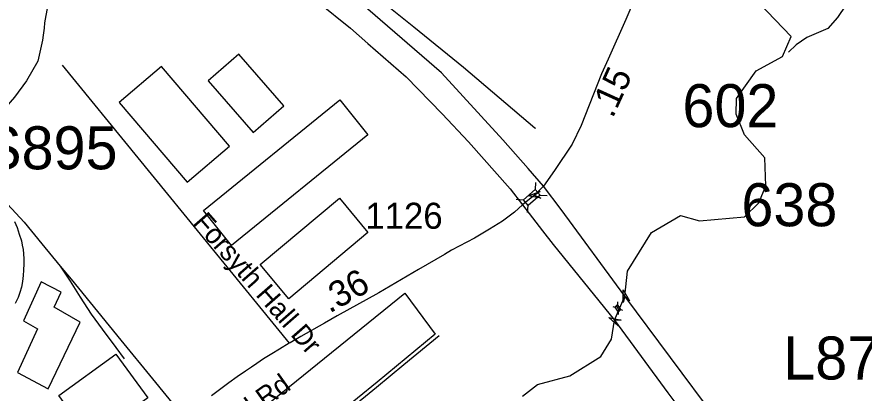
# Model space of a CAD drawing. Extents: x 1383679 to 1536984, y 460658 to 651027.
# Drawn here: x 1428024 to 1432096, y 502583 to 504390 of the extents above; entities that cross this region are included whole.
import ezdxf

# ---------------------------------------------------------------- set-up
doc = ezdxf.new("R2010")
doc.units = 0
for name, color, linetype in [('Exist Cultural Warehouse Building Footprint', 7, 'Continuous'), ('Exist Hydrographic Creek Single Shore', 7, 'Continuous'), ('Exist Hydrographic Misc Water Feature', 7, 'Continuous'), ('Exist Railroad Mainline', 7, 'Continuous'), ('Exist Railroad Spur', 7, 'Continuous'), ('Exist Road Non-System Type 51', 7, 'Continuous'), ('Exist Road Non-System Type 51 Label', 7, 'Continuous'), ('Exist Road Primary Interstate Divided Center Attributed', 7, 'Continuous'), ('Exist Road Primary Interstate Structure Cantilever Sign Number Label', 7, 'Continuous'), ('Exist Road Primary Interstate Structure Ovrhead Sign Number Label', 7, 'Continuous'), ('Exist Road Primary Interstate Structure Standard Bridge CELL', 7, 'Continuous'), ('Exist Road Primary US Service Attributed', 7, 'Continuous'), ('Exist Road Secondary Mileage Hundredths English Label', 7, 'Continuous'), ('Exist Road Secondary Structure Standard Bridge Attributed CELL', 7, 'Continuous'), ('Exist Road Secondary Structure Standard Bridge CELL', 7, 'Continuous'), ('Exist Road Secondary Structure Standard Bridge Number Label', 7, 'Continuous'), ('Exist Road Secondary Type 51 Attributed', 7, 'Continuous'), ('Exist Road Secondary Type 51 Label', 7, 'Continuous'), ('Exist Road Secondary Type 51 Number Label', 7, 'Continuous')]:
    doc.layers.add(name, color=color, linetype=linetype)

msp = doc.modelspace()

# ---------------------------------------------------------------- linework, layer by layer
at = {"layer": 'Exist Cultural Warehouse Building Footprint'}
for points in [[(1428943.2, 504083.6), (1429159.6, 503834), (1429307.4, 503962.1), (1429091, 504211.7), (1428943.2, 504083.6)], [(1428516.4, 503978.7), (1428842.4, 503595.8), (1429045.7, 503768.9), (1428719.6, 504151.8), (1428516.4, 503978.7)], [(1428920.4, 503459.8), (1429575.9, 503991.4), (1429711.5, 503824.1), (1429056.1, 503292.5), (1428920.4, 503459.8)], [(1429193.6, 503200.4), (1429574, 503519), (1429711.5, 503354.9), (1429331.1, 503036.3), (1429193.6, 503200.4)], [(1428140.8, 503117.6), (1428055.4, 502929.9), (1428123.7, 502891.3), (1428026.9, 502681.5), (1428174.9, 502604.2), (1428328.6, 502924.4), (1428203.4, 502996.1), (1428237.5, 503067.9), (1428140.8, 503117.6)], [(1429889.4, 503063.1), (1430035.1, 502866.1), (1429755.2, 502635.5), (1429471.6, 502404.9), (1429406.4, 502338), (1429337.4, 502233.9), (1429295.2, 502096.3), (1429260.7, 502059.1), (1429015.4, 502356.6), (1429889.4, 503063.1)], [(1428226.1, 502571.1), (1428500, 502770.3), (1428653, 502560.1), (1428379.1, 502360.8), (1428226.1, 502571.1)]]:
    msp.add_lwpolyline(points, dxfattribs=at)
at = {"layer": 'Exist Hydrographic Creek Single Shore'}
for points in [[(1431745.4, 504295.6), (1431591.3, 504455.2)], [(1430454.3, 502567.7), (1430525.8, 502625), (1430682, 502665.7), (1430830.8, 502759.5), (1430881.3, 502842), (1430895.9, 502932.5), (1430945.6, 503049.2), (1430958.4, 503169.4), (1431074.1, 503354.4), (1431213.4, 503435.3), (1431304.3, 503410.5), (1431521.4, 503429.1), (1431589.3, 503496.7), (1431624.3, 503578.1), (1431619.4, 503712.8), (1431521.4, 503823.1), (1431481.4, 503922.3), (1431482.3, 503997.8), (1431577.3, 504130.5), (1431703.4, 504200.1), (1431745.4, 504295.6)]]:
    msp.add_lwpolyline(points, dxfattribs=at)
at = {"layer": 'Exist Hydrographic Misc Water Feature'}
for points in [[(1432890.4, 505895.2), (1432811.5, 505649.2), (1432786, 505571.8), (1432738.6, 505498.9), (1432664.7, 505408.4), (1432623.5, 505346.9), (1432610.9, 505315.1), (1432591.5, 505241.7), (1432527.2, 505126.5), (1432445.3, 504926.2), (1432341.2, 504719.9), (1432288, 504661.1), (1432180.4, 504583.7), (1432060.6, 504489.2), (1432007.7, 504446.8), (1431968.5, 504387.7), (1431921.5, 504334.5), (1431820.6, 504290.5), (1431769.8, 504255.5), (1431733.1, 504220.1)], [(1428171.8, 504439.5), (1428156.2, 504361.8), (1428155.8, 504335.6), (1428151.1, 504302.1), (1428146.5, 504277.5), (1428124.6, 504177.9), (1428070.8, 504082.9), (1428013.2, 504004.5), (1427939.5, 503921.4), (1427843.5, 503819.2), (1427809.6, 503726.3), (1427786, 503636.5), (1427775.4, 503610.5), (1427711.6, 503523.9), (1427636.1, 503441.8), (1427603.3, 503402.2), (1427620.3, 503351.8), (1427625.5, 503313.2), (1427622.4, 503255.8), (1427617.6, 503215.7)]]:
    msp.add_lwpolyline(points, dxfattribs=at)
at = {"layer": 'Exist Railroad Mainline'}
for points in [[(1427881.5, 503586.4), (1427978.3, 503490), (1428058.6, 503403.6), (1428144.8, 503300.1), (1428232.5, 503192.9)], [(1428232.5, 503192.9), (1428285.2, 503130.3), (1428411.9, 502975.2), (1428523.5, 502837.8), (1428676.4, 502650.7), (1428854.3, 502434), (1429091.6, 502143.9), (1429309, 501878.8), (1429471.2, 501680.4)]]:
    msp.add_lwpolyline(points, dxfattribs=at)
at = {"layer": 'Exist Railroad Spur'}
for points in [[(1428012.3, 503406.8), (1428025.1, 503377.8), (1428035.9, 503346.9), (1428045.6, 503313.7), (1428050, 503293.4), (1428053.6, 503273.2), (1428055.2, 503251.6), (1428057.1, 503227.7), (1428057.5, 503203.7), (1428056.5, 503173.4), (1428054.9, 503147.2), (1428050.6, 503118.8), (1428045.6, 503091), (1428038, 503066.3), (1428029.6, 503042.8), (1428016.6, 503012.9)], [(1428232.5, 503192.9), (1428280.6, 503120.5), (1428328.1, 503043.4), (1428381.8, 502961.8), (1428434.2, 502890.3), (1428499.6, 502802.5), (1428540.3, 502747.1)], [(1429620.6, 502504), (1429751.9, 502611.3), (1429884, 502719.8), (1430054, 502860.1)]]:
    msp.add_lwpolyline(points, dxfattribs=at)
at = {"layer": 'Exist Road Non-System Type 51'}
msp.add_line((1428241.9, 504158.2), (1429332.6, 502822.2), dxfattribs=at)
at = {"layer": 'Exist Road Primary Interstate Divided Center Attributed'}
for points in [[(1428612, 504996), (1428957.4, 504800.5), (1429280.3, 504592.1), (1429472.6, 504461.4), (1429628.1, 504335.8), (1429711.3, 504262.8), (1429895.3, 504101.4)], [(1430555.7, 503576.8), (1430480.7, 503661.4), (1430359.5, 503799), (1430065, 504121.5), (1429710.2, 504426.5), (1429355, 504679.9), (1429285.3, 504730)], [(1429895.3, 504101.4), (1430068.6, 503924), (1430194.4, 503789.7), (1430395.3, 503563.6), (1430455, 503487.6)], [(1430945.6, 503049.2), (1430640.3, 503464.8), (1430555.7, 503576.8)], [(1430455, 503487.6), (1430551.1, 503362.6), (1430601.6, 503296.1), (1430895.9, 502932.5)], [(1432558.9, 500937.5), (1432485.7, 501036.1), (1431955, 501724.9), (1431385.7, 502459), (1430945.6, 503049.2)], [(1430895.9, 502932.5), (1431152.5, 502584.2), (1431594.1, 501994.5), (1432135.5, 501303.3), (1432336.5, 501039.7), (1432444.6, 500897.6)]]:
    msp.add_lwpolyline(points, dxfattribs=at)
at = {"layer": 'Exist Road Primary Interstate Structure Standard Bridge CELL'}
for p, q in [((1430910.4, 503021.3), (1430910.9, 503009)), ((1430888.6, 502999.7), (1430898, 502996.3)), ((1430904.5, 503002.7), (1430919.7, 502978.4)), ((1430926.2, 502984.8), (1430935.6, 502981.4)), ((1430913.4, 502972.2), (1430913.9, 502960))]:
    msp.add_line(p, q, dxfattribs=at)
msp.add_lwpolyline([(1430898, 502996.3), (1430913.3, 502972.1), (1430926.2, 502984.8), (1430910.9, 503009)], close=True, dxfattribs=at)
at = {"layer": 'Exist Road Primary US Service Attributed'}
msp.add_lwpolyline([(1430518.2, 503853.8), (1430513.2, 503855.7), (1430170.2, 504147), (1429932.1, 504340.4), (1429547.4, 504649.2), (1428873.1, 505160.7), (1427937.6, 505904.9)], dxfattribs=at)
at = {"layer": 'Exist Road Secondary Structure Standard Bridge Attributed CELL'}
for points in [[(1430541.6, 503519.4), (1430481.7, 503530.7), (1430539.3, 503550.8), (1430512.1, 503533)], [(1430938.2, 503017.5), (1430937.3, 503078.5), (1430968.6, 503026.2), (1430945.6, 503049.2)], [(1430913.8, 502905.4), (1430868.9, 502946.7), (1430928.4, 502933.4), (1430895.9, 502932.5)]]:
    msp.add_lwpolyline(points, close=True, dxfattribs=at)
at = {"layer": 'Exist Road Secondary Structure Standard Bridge CELL'}
for p, q in [((1430515.9, 503560.4), (1430518.5, 503594.8)), ((1430424, 503514), (1430458.4, 503511.4)), ((1430538.3, 503534.3), (1430572.7, 503531.6)), ((1430478.8, 503450.2), (1430481.4, 503484.6))]:
    msp.add_line(p, q, dxfattribs=at)
msp.add_lwpolyline([(1430458.4, 503511.4), (1430515.8, 503560.6), (1430538.7, 503533.8), (1430481.4, 503484.6)], close=True, dxfattribs=at)
at = {"layer": 'Exist Road Secondary Type 51 Attributed'}
for points in [[(1431050.3, 504604.7), (1431002.4, 504498.9), (1430950.2, 504377.6), (1430865.8, 504186.6), (1430850.5, 504151.5), (1430833.6, 504115.8), (1430735.5, 503868.6), (1430692.7, 503778.2), (1430608.8, 503652.7), (1430555.7, 503576.8)], [(1430555.7, 503576.8), (1430512.1, 503533), (1430455, 503487.6)], [(1430455, 503487.6), (1430415.2, 503451.3), (1430358.1, 503409.6), (1430296.4, 503369.7), (1430223.9, 503327.1), (1430112.8, 503268.9), (1430078.8, 503248.1), (1429954.7, 503176.6), (1429763.4, 503064.8), (1429564, 502953.5), (1429502.2, 502918.8), (1429388.6, 502854.9), (1429336.8, 502824.8), (1429332.6, 502822.2), (1429286.2, 502793.9), (1429249.3, 502771.7), (1429209.6, 502746.8), (1429177.6, 502725.8), (1429151, 502708.3), (1429123.4, 502688.7), (1429082.8, 502660.5), (1429042.9, 502631.7), (1429010.3, 502607.6), (1428959.7, 502570)]]:
    msp.add_lwpolyline(points, dxfattribs=at)

# ---------------------------------------------------------------- texts
at = {"layer": 'Exist Road Non-System Type 51 Label'}
msp.add_text('Forsyth Hall Dr', height=95, rotation=311.1816, dxfattribs=at).set_placement((1428866.4, 503398.8))
at = {"layer": 'Exist Road Primary Interstate Structure Cantilever Sign Number Label'}
msp.add_text('L871', height=206.69, dxfattribs=at).set_placement((1431707.5, 502648.2))
at = {"layer": 'Exist Road Primary Interstate Structure Ovrhead Sign Number Label'}
msp.add_text('S895', height=206.69, dxfattribs=at).set_placement((1427862.3, 503657.8))
at = {"layer": 'Exist Road Secondary Mileage Hundredths English Label'}
for s, rotation, p in [('.15', 65.5256, (1430887.6, 503899.4)), ('.36', 29.1637, (1429526.4, 502964.3))]:
    msp.add_text(s, height=125, rotation=rotation, dxfattribs=at).set_placement(p)
at = {"layer": 'Exist Road Secondary Structure Standard Bridge Number Label'}
for s, p in [('602', (1431222.9, 503860.3)), ('638', (1431506.4, 503384.4))]:
    msp.add_text(s, height=206.69, dxfattribs=at).set_placement(p)
at = {"layer": 'Exist Road Secondary Type 51 Label'}
msp.add_text('Nations Ford Rd', height=95, rotation=35.4885, dxfattribs=at).set_placement((1428594.7, 502067.2))
at = {"layer": 'Exist Road Secondary Type 51 Number Label'}
msp.add_text('1126', height=125, dxfattribs=at).set_placement((1429698.5, 503372.3))

doc.saveas('drawing.dxf')
